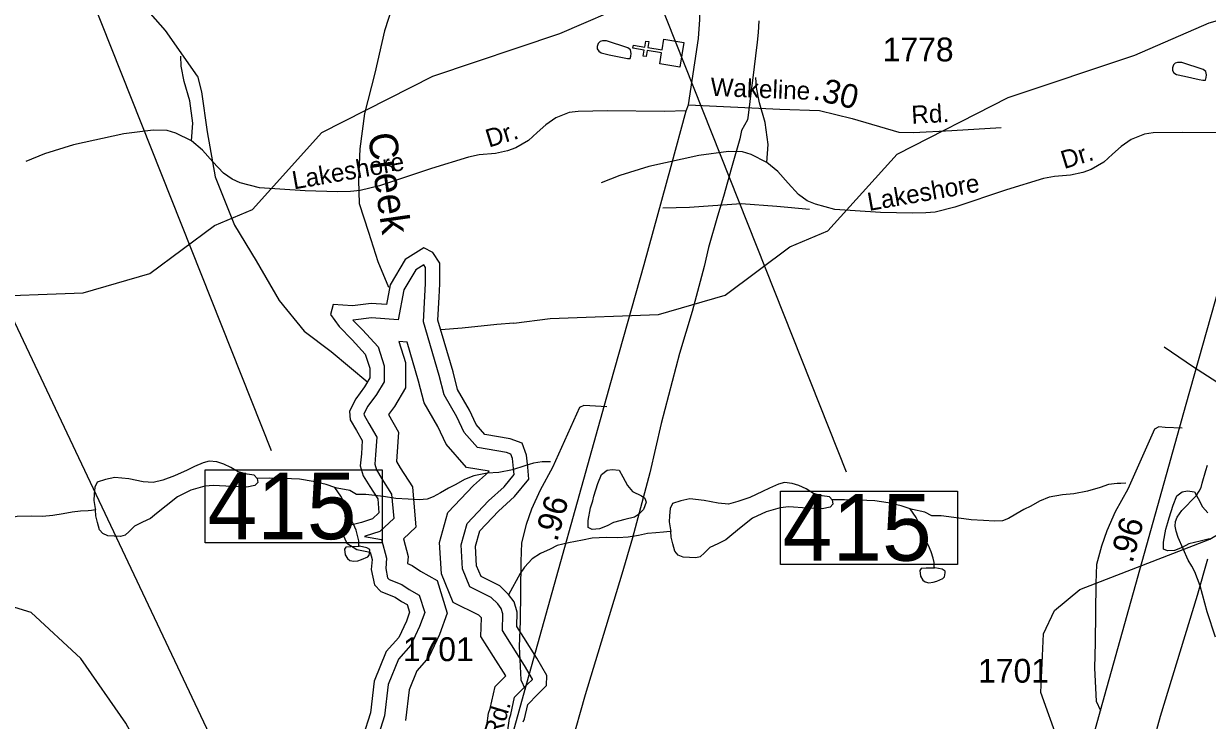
# Model space of a CAD drawing. Extents: x 2169602 to 2449496, y 721995 to 810662.
# Drawn here: x 2430531 to 2436737, y 787456 to 791111 of the extents above; entities that cross this region are included whole.
import ezdxf

# ---------------------------------------------------------------- set-up
doc = ezdxf.new("R2010")
doc.units = 0
doc.layers.add('Default', color=7, linetype='Continuous')

msp = doc.modelspace()

# ---------------------------------------------------------------- linework, layer by layer
at = {"layer": 'Default'}
for p, q in [((2430238.8, 792876.2), (2431828.3, 788872)), ((2433254.6, 792763.3), (2434844.1, 788759.2)), ((2432605.1, 785060.7), (2430190.4, 790165.2))]:
    msp.add_line(p, q, dxfattribs=at)
for points in [[(2434016.2, 790684.9), (2434069.8, 791032.1), (2434075.7, 791132.6), (2434075.7, 791312.1), (2434068.3, 791432.1), (2434053.7, 791563.8), (2434007.9, 791841.8), (2433952.3, 792179.4), (2433880.6, 792591.1), (2433824.9, 792935.4), (2433682, 793759.7), (2433600.1, 794229)], [(2431443.3, 790835.7), (2431275.4, 791075.3), (2431014.4, 791372.6), (2430428.5, 791784.8), (2430194.4, 791917.5), (2430077.5, 791942.9), (2429253.4, 791943.3), (2428780.8, 792058.4)], [(2430085.5, 789651.8), (2430276.4, 789677.4), (2430843.6, 789698.6), (2431192.6, 789799.8), (2431532.6, 790052), (2431731.5, 790136.4), (2432095.4, 790539.1), (2432676.5, 790835.5), (2433341.5, 791058.1), (2433731.5, 791227.3), (2434413.5, 791423.3), (2434812.3, 791559.5), (2434979.5, 791549.5), (2435024.5, 791524.7)], [(2432597.3, 791451.8), (2432562.9, 791409.1), (2432485.2, 791267.9), (2432422.6, 791072.6), (2432371.6, 790851), (2432318.9, 790639.4), (2432294.5, 790453.5), (2432286.1, 790289.4), (2432290.4, 790167.2), (2432338.4, 790016.4), (2432388.2, 789863.4), (2432444, 789727.8)], [(2433101.4, 789539), (2433292.2, 789564.6), (2433859.4, 789585.8), (2434208.4, 789686.9), (2434548.4, 789939.2), (2434747.3, 790023.6), (2435111.3, 790426.2), (2435692.4, 790722.7), (2436357.3, 790945.3), (2436747.3, 791114.4), (2437429.3, 791310.4), (2437828.2, 791446.6), (2437995.3, 791436.7), (2438040.4, 791411.9)], [(2434386.3, 791126.1), (2434382.4, 791063.6), (2434376.7, 791013.3), (2434353.1, 790812.4), (2434347.6, 790774.1), (2434329.1, 790630.7), (2434325.8, 790605.6), (2434295.1, 790549.8), (2434285.8, 790506.1), (2434242.2, 790353.9), (2434200.1, 790204.6), (2434169.6, 790100.5), (2434122.4, 789936.1), (2434098.4, 789836.4), (2434036.5, 789600.9), (2433969.5, 789380.9), (2433874.1, 789012.9), (2433814.6, 788755.1), (2433722.6, 788413.9), (2433668.2, 788223.9), (2433474.7, 787589.9), (2433400.8, 787323.7)], [(2433587.6, 791020.3), (2433565.5, 791020.5), (2433553, 791016.5), (2433543.3, 791006.8), (2433538.7, 790990.9), (2433538.1, 790977.8), (2433546.1, 790965.9), (2433559.3, 790957.2), (2433601.4, 790947.7), (2433679, 790931.1), (2433697, 790927.7), (2433710.7, 790927.2), (2433715.3, 790940.3), (2433717, 790954.5), (2433712.4, 790972.7), (2433698.6, 790983.3), (2433587.6, 791020.3)], [(2431411.7, 790495.5), (2431418.6, 790589), (2431402.6, 790705.4), (2431372.9, 790808), (2431357, 790887.9), (2431354.7, 790940.4)], [(2436603.4, 790907.5), (2436581.3, 790907.7), (2436568.8, 790903.7), (2436559.1, 790894), (2436554.5, 790878.1), (2436554, 790865), (2436561.9, 790853), (2436575.1, 790844.4), (2436617.2, 790834.8), (2436694.8, 790818.3), (2436712.9, 790814.9), (2436726.5, 790814.3), (2436731.1, 790827.4), (2436732.8, 790841.7), (2436728.3, 790859.9), (2436714.4, 790870.5), (2436603.4, 790907.5)], [(2431443.3, 790835.7), (2431463.6, 790753.2), (2431492.7, 790542.6), (2431535.4, 790307.7), (2431635.9, 790053.9), (2431751.1, 789866.1), (2431870.2, 789658.3), (2432001.9, 789498.2), (2432144.2, 789390.2), (2432336.5, 789230.8)], [(2434427.6, 790382.6), (2434434.4, 790476.2), (2434418.4, 790592.5), (2434388.8, 790695.2), (2434372.8, 790775.1), (2434370.5, 790827.5)], [(2434005.4, 790652.7), (2433891.8, 790650.6), (2433592.9, 790652.9), (2433437.8, 790650.6), (2433392.1, 790643.8), (2433321.4, 790616.4), (2433268.9, 790579.9), (2433223.3, 790538.8), (2433177.7, 790497.8), (2433111.5, 790459), (2433068.2, 790443), (2433004.3, 790429.3), (2432919.8, 790422.5), (2432862.8, 790411.1), (2432668.9, 790351.7), (2432397.4, 790260.5), (2432294.7, 790235.4), (2432244.5, 790230.8), (2432176.1, 790228.5), (2432007.2, 790233.1), (2431767.7, 790249.1), (2431667.3, 790276.4), (2431623.9, 790294.7), (2431578.3, 790326.6), (2431523.5, 790386), (2431468.8, 790447.6), (2431411.7, 790495.5)], [(2432662.1, 785816.9), (2432733.3, 786088.1), (2432822.1, 786409.1), (2432977.7, 786954.4), (2433058.2, 787248), (2433161.1, 787620.7), (2433609.8, 789228.4), (2433784.5, 789846.9), (2433925.9, 790362.9), (2434005.4, 790652.7), (2434016.2, 790684.9)], [(2434016.2, 790684.9), (2434495.4, 790662.9), (2434702.9, 790654.6), (2434875.5, 790612.8), (2435119.3, 790541.1), (2435196.8, 790538.8), (2435397.6, 790550.2), (2435655.4, 790566.2)], [(2431411.7, 790495.5), (2431329.6, 790536.5), (2431284, 790550.2), (2431211, 790552.5), (2431055.8, 790532), (2430793.4, 790474.9), (2430640.6, 790427), (2430542.5, 790388.2)], [(2436907.6, 790537.8), (2436608.7, 790540.1), (2436453.6, 790537.8), (2436408, 790530.9), (2436337.2, 790503.6), (2436284.8, 790467.1), (2436239.1, 790426), (2436193.5, 790384.9), (2436127.3, 790346.1), (2436084, 790330.2), (2436020.1, 790316.5), (2435935.7, 790309.6), (2435878.6, 790298.2), (2435684.7, 790238.9), (2435413.2, 790147.6), (2435310.5, 790122.5), (2435260.3, 790118), (2435191.9, 790115.7), (2435023.1, 790120.3), (2434783.5, 790136.2), (2434683.1, 790163.6), (2434639.7, 790181.9), (2434594.1, 790213.8), (2434539.4, 790273.1), (2434484.6, 790334.7), (2434427.6, 790382.6)], [(2435677.9, 785704.1), (2435749.1, 785975.3), (2435837.9, 786296.2), (2435993.5, 786841.6), (2436074, 787135.2), (2436176.9, 787507.9), (2436625.7, 789115.5), (2436800.3, 789734), (2436941.7, 790250.1), (2437021.2, 790539.8), (2437032, 790572)], [(2434427.6, 790382.6), (2434345.4, 790423.7), (2434299.8, 790437.4), (2434226.8, 790439.7), (2434071.6, 790419.1), (2433809.3, 790362.1), (2433656.4, 790314.2), (2433558.3, 790275.4)], [(2433882.7, 790144.1), (2434021.8, 790148.7), (2434293.4, 790166.9), (2434480.4, 790153.2), (2434651.6, 790137.3)], [(2433150.8, 787448.2), (2433157.1, 787465), (2433173.8, 787540.3), (2433226.1, 787592.5), (2433272.1, 787638.6), (2433274.2, 787690.8), (2433221.9, 787782.9), (2433152.9, 787891.6), (2433117.3, 787948.1), (2433119.4, 788024.4), (2433102.7, 788078.8), (2433073.4, 788116.5), (2433027.4, 788162.5), (2432929.1, 788210.6), (2432906.1, 788267), (2432899.8, 788369.5), (2432922.8, 788451.1), (2433021.1, 788553.6), (2433104.8, 788629.9), (2433180.1, 788721.9), (2433173.8, 788784.7), (2433167.5, 788847.4), (2433144.5, 788910.2), (2433081.8, 788933.2), (2432950, 788956.2), (2432904, 789008.5), (2432868.5, 789083.8), (2432805.7, 789192.5), (2432782.7, 789284.5), (2432703.2, 789555.4), (2432709.5, 789676.7), (2432713.7, 789745.7), (2432713.7, 789795.9), (2432713.7, 789854.5), (2432676, 789910.9), (2432630, 789933.9), (2432531.7, 789873.3), (2432452.3, 789741.5), (2432433.4, 789637), (2432354, 789643.2), (2432255.7, 789630.7), (2432153.2, 789637), (2432140.6, 789584.7), (2432184.6, 789521.9), (2432253.6, 789452.9), (2432322.6, 789377.6), (2432345.6, 789304.4), (2432345.6, 789252.1), (2432318.4, 789206.1), (2432272.4, 789143.4), (2432238.9, 789078.5), (2432243.1, 789032.5), (2432276.6, 788976.1), (2432305.9, 788923.8), (2432301.7, 788854.7), (2432295.4, 788792), (2432312.1, 788739.7), (2432345.6, 788683.2), (2432387.4, 788618.4), (2432393.7, 788544.2), (2432360.2, 788512.8), (2432301.7, 788494), (2432209.7, 788471), (2432205.5, 788431.2), (2432226.4, 788385.2), (2432278.7, 788351.8), (2432347.7, 788339.2), (2432358.1, 788299.5), (2432354, 788247.2), (2432370.7, 788167.7), (2432404.2, 788132.1), (2432479.5, 788102.9), (2432512.9, 788079.9), (2432542.2, 788063.1), (2432554.7, 788023.4), (2432538, 787977.4), (2432498.3, 787891.6), (2432431.3, 787817.4), (2432368.6, 787662.6), (2432349.8, 787495.3), (2432310, 787369.8)], [(2433067.8, 787392), (2433077.6, 787466.5), (2433085, 787486.4), (2433105.3, 787577.9), (2433173.1, 787645.6), (2433198.3, 787670.9), (2433198.4, 787672.4), (2433157.6, 787744.2), (2433089.5, 787851.6), (2433041.8, 787927.4), (2433044.1, 788014.2), (2433035.1, 788043.6), (2433017.1, 788066.7), (2432983.2, 788100.6), (2432870.5, 788155.8), (2432832, 788250.2), (2432824.2, 788377.6), (2432855.7, 788489.5), (2432968.7, 788607.3), (2433050.2, 788681.6), (2433102.4, 788745.4), (2433099.2, 788777.2), (2433093.9, 788830.5), (2433086.1, 788851.7), (2433062.3, 788860.5), (2432911.1, 788886.8), (2432840.7, 788966.9), (2432802, 789049), (2432735.5, 789164.1), (2432710.3, 789264.9), (2432627.7, 789546.5), (2432634.6, 789680.9), (2432638.7, 789748), (2432638.7, 789795.9), (2432638.7, 789831.8), (2432629.5, 789845.5), (2432586.6, 789819), (2432523.6, 789714.6), (2432495.2, 789556.8), (2432355.8, 789567.9), (2432258.1, 789555.4), (2432257.1, 789555.5), (2432307.8, 789504.8), (2432389.1, 789416), (2432420.6, 789315.9), (2432420.6, 789231.6), (2432381.1, 789164.8), (2432336.3, 789103.8), (2432315.6, 789063.6), (2432316.3, 789056.2), (2432341.6, 789013.5), (2432382.1, 788941.2), (2432376.4, 788848.7), (2432371.6, 788800), (2432381, 788770.7), (2432409.4, 788722.7), (2432460.6, 788643.4), (2432471.5, 788514.3), (2432399.2, 788446.6), (2432322.3, 788421.8), (2432318.2, 788420.8), (2432408.1, 788404.5), (2432433.9, 788306.2), (2432429.6, 788252), (2432439.7, 788203.8), (2432447.1, 788195.9), (2432514.8, 788169.6), (2432552.8, 788143.4), (2432604.9, 788113.7), (2432633.9, 788021.7), (2432607.4, 787948.7), (2432561.6, 787849.8), (2432495.9, 787777), (2432442, 787644), (2432423.5, 787479.6), (2432383.3, 787352.8)], [(2433101.4, 789539), (2433012.8, 789532.6), (2432830.9, 789513.1), (2432718.1, 789504.9)], [(2432959.4, 787426.8), (2432968.2, 787493.9), (2432977.4, 787518.3), (2433003.1, 787634), (2433059.3, 787690.2), (2432994.8, 787791.7), (2432928.9, 787896.5), (2432931.5, 787993.9), (2432917.2, 788008.2), (2432782.8, 788074), (2432721.3, 788224.9), (2432711.2, 788389.8), (2432755.5, 788546.8), (2432890.5, 788687.5), (2432968.7, 788758.9), (2432971.7, 788762.6), (2432853.1, 788783.3), (2432746.2, 788904.8), (2432702.6, 788997), (2432630.7, 789121.8), (2432602.2, 789235.5), (2432542, 789440.8), (2432497.6, 789444.3), (2432532.6, 789333.1), (2432532.6, 789201), (2432474.7, 789103), (2432443.6, 789060.6), (2432495.8, 788967.2), (2432488.1, 788839.8), (2432485.5, 788813.9), (2432504.7, 788781.6), (2432569.8, 788680.6), (2432587.7, 788469.7), (2432522.7, 788408.8), (2432547.1, 788316.3), (2432544.1, 788278.4), (2432567.5, 788269.3), (2432612.4, 788238.4), (2432698.5, 788189.2), (2432752.2, 788019.2), (2432711, 787906), (2432656.1, 787787.4), (2432592.3, 787716.6), (2432551.6, 787616.2), (2432533.6, 787456.2)], [(2436786.9, 789229.3), (2436664.3, 789308.4), (2436510.8, 789413.9)], [(2433588.3, 789101.4), (2433499.4, 789106), (2433467.4, 789108.3), (2433444.6, 789096.9), (2433303.8, 788782), (2433238.8, 788663.6), (2433193.3, 788563.4), (2433165.9, 788483.3), (2433140.5, 788387.1), (2433137.3, 788289.2), (2433133.8, 787976.8), (2433128.9, 787843.1), (2433138.7, 787669.5), (2433161.1, 787620.7)], [(2436604.2, 788988.6), (2436515.2, 788993.2), (2436483.3, 788995.5), (2436460.4, 788984), (2436319.6, 788669.2), (2436254.6, 788550.8), (2436209.2, 788450.5), (2436181.7, 788370.5), (2436156.4, 788274.2), (2436153.2, 788176.3), (2436149.6, 787863.9), (2436144.7, 787730.3), (2436154.5, 787556.6), (2436176.9, 787507.9)], [(2435673.5, 785759.9), (2435817.3, 785949.4), (2435866.3, 786076.4), (2435847.4, 786358.8), (2435959.4, 787068.4), (2435957.3, 787343.9), (2435864.4, 787601.7), (2435878.4, 787909.8), (2435936.4, 788033.2), (2436068.5, 788142), (2436750.5, 788406.9), (2436990.4, 788549.6), (2437230.3, 788794), (2437462.4, 788936.9), (2437596.3, 788937.4), (2437803.2, 788877.6)], [(2431754.7, 788725.6), (2431740.3, 788741.6), (2431702.6, 788747.2), (2431656.5, 788759.1), (2431617.9, 788782.7), (2431580, 788800.3), (2431543.9, 788812.2), (2431504.1, 788815.8), (2431472.1, 788807.6), (2431426.2, 788787.4), (2431388.3, 788769.2), (2431322.4, 788738.5), (2431260.5, 788716.3), (2431210.9, 788703.9), (2431157.2, 788707.6), (2431082.7, 788722.8), (2431008.7, 788730.4), (2430961.1, 788720.1), (2430916.6, 788705.8), (2430905.2, 788679.9), (2430901.3, 788642), (2430899.4, 788609.8), (2430906, 788567.8), (2430908, 788559.8)], [(2433293.4, 788812.3), (2433267.6, 788811.8), (2433249.1, 788811.7), (2433203.6, 788805.6), (2433159.5, 788791.2), (2433093.7, 788770.7), (2433021.9, 788756.4), (2432961.8, 788752.1), (2432892.1, 788739.5), (2432841.9, 788719.1), (2432796.3, 788692.8), (2432758.4, 788674.5), (2432716.6, 788650), (2432678.9, 788628.1), (2432646.7, 788616), (2432604.6, 788613.4), (2432547, 788617.2), (2432483, 788620.8), (2432418.6, 788630.1), (2432324.9, 788641.4), (2432277, 788641.4), (2432240.7, 788661.1), (2432174.6, 788674.7), (2432162.9, 788678.5)], [(2436779.7, 787893.3), (2436736.8, 788025.8), (2436698.6, 788162.3), (2436670.9, 788235.4), (2436656.4, 788265.1), (2436636.7, 788296.7), (2436583.9, 788416), (2436572.7, 788449), (2436568.1, 788475.3), (2436570.7, 788499.7), (2436578, 788522.8), (2436602.4, 788556.4), (2436678.2, 788634.8), (2436693.3, 788657.9), (2436704.5, 788678.3), (2436710.5, 788700.7), (2436728.3, 788766), (2436738.2, 788794.3)], [(2431754.7, 788725.6), (2431758.6, 788703.5), (2431743.2, 788687.6), (2431701, 788679.3), (2431623, 788682.6), (2431527.1, 788688.2), (2431480.7, 788683.8), (2431407.3, 788663.3), (2431337.4, 788628.8), (2431277.7, 788582.2), (2431228.1, 788541.9), (2431196.1, 788515.9), (2431154.5, 788495.4), (2431112.5, 788475.4), (2431084.4, 788447.2), (2431062.8, 788426.9), (2431038.8, 788420.8), (2430973, 788424.2), (2430947, 788436.3), (2430928.7, 788456.1), (2430918.5, 788494.2), (2430910.3, 788529.8), (2430908, 788559.8)], [(2432162.9, 788678.5), (2432116.6, 788694), (2432048.5, 788709.6), (2431978.2, 788721), (2431894.3, 788724.7), (2431818.5, 788726.1), (2431754.7, 788725.6)], [(2433520.6, 788631.6), (2433542.1, 788698.1), (2433561.6, 788746.2), (2433589.7, 788768.4), (2433617.4, 788772.3), (2433653.5, 788768.5), (2433673.4, 788733), (2433696.3, 788689), (2433724, 788657.2), (2433770.3, 788633.6), (2433788.2, 788621.5), (2433795, 788599.9), (2433780.8, 788561.4), (2433755.2, 788535.3), (2433733.2, 788521.2), (2433683.4, 788509.2), (2433623.5, 788494.4), (2433589.9, 788476.3), (2433549.7, 788460.1), (2433511.6, 788457.7), (2433491.5, 788467.7), (2433491.5, 788503.7), (2433503, 788571.8), (2433514.9, 788607.7), (2433520.6, 788631.6)], [(2432288.6, 788367.4), (2432288.6, 788397.5), (2432284.1, 788419.6), (2432274.1, 788453.2), (2432259.9, 788485.4), (2432235.7, 788531.2), (2432219.5, 788584.8), (2432194.7, 788632.7), (2432162.9, 788678.5)], [(2434770.5, 788612.7), (2434756.2, 788628.7), (2434718.4, 788634.4), (2434672.3, 788646.3), (2434633.7, 788669.9), (2434595.8, 788687.4), (2434559.7, 788699.4), (2434519.9, 788703), (2434487.9, 788694.8), (2434442, 788674.6), (2434404.1, 788656.4), (2434338.3, 788625.7), (2434276.3, 788603.5), (2434226.7, 788591), (2434173, 788594.7), (2434098.6, 788610), (2434024.5, 788617.5), (2433977, 788607.3), (2433932.5, 788592.9), (2433921, 788567.1), (2433917.1, 788529.1), (2433915.2, 788497), (2433921.8, 788455), (2433923.9, 788447)], [(2436309.2, 788699.5), (2436283.4, 788699), (2436264.9, 788698.9), (2436219.4, 788692.8), (2436175.3, 788678.3), (2436109.5, 788657.9), (2436037.7, 788643.6), (2435977.7, 788639.3), (2435907.9, 788626.7), (2435857.7, 788606.3), (2435812.2, 788579.9), (2435774.2, 788561.7), (2435732.4, 788537.2), (2435694.7, 788515.3), (2435662.5, 788503.1), (2435620.5, 788500.6), (2435562.8, 788504.4), (2435498.9, 788508), (2435434.5, 788517.3), (2435340.8, 788528.6), (2435292.8, 788528.6), (2435256.5, 788548.2), (2435190.5, 788561.9), (2435178.8, 788565.7)], [(2436536.4, 788518.8), (2436557.9, 788585.3), (2436577.4, 788633.4), (2436605.5, 788655.6), (2436633.2, 788659.5), (2436669.3, 788655.6), (2436689.2, 788620.2), (2436712.1, 788576.2), (2436739.8, 788544.4)], [(2434770.5, 788612.7), (2434774.4, 788590.6), (2434759, 788574.7), (2434716.8, 788566.5), (2434638.9, 788569.8), (2434542.9, 788575.4), (2434496.6, 788571), (2434423.2, 788550.4), (2434353.2, 788516), (2434293.6, 788469.4), (2434243.9, 788429.1), (2434211.9, 788403.1), (2434170.3, 788382.6), (2434128.3, 788362.6), (2434100.2, 788334.4), (2434078.7, 788314.1), (2434054.7, 788308), (2433988.9, 788311.4), (2433962.8, 788323.5), (2433944.6, 788343.3), (2433934.3, 788381.3), (2433926.1, 788417), (2433923.9, 788447)], [(2435178.8, 788565.7), (2435132.4, 788581.2), (2435064.4, 788596.7), (2434994, 788608.2), (2434910.2, 788611.9), (2434834.3, 788613.2), (2434770.5, 788612.7)], [(2430908, 788559.8), (2430887.7, 788557.6), (2430869.9, 788555.4), (2430830.1, 788553.4), (2430786, 788549.1), (2430738.4, 788538.8), (2430684.3, 788530.4), (2430630.4, 788525.9), (2430570.3, 788527.7), (2430496.5, 788525.1), (2430444.6, 788514.7), (2430372.4, 788500), (2430312.8, 788485.9), (2430275.2, 788467.6), (2430225.2, 788445.2), (2430180.9, 788417), (2430141.3, 788372.7), (2430119.4, 788338.6), (2430057.1, 788227.7)], [(2435304.5, 788254.6), (2435304.5, 788284.6), (2435300, 788306.8), (2435289.9, 788340.4), (2435275.8, 788372.6), (2435251.6, 788418.4), (2435235.4, 788472), (2435210.6, 788519.9), (2435178.8, 788565.7)], [(2436749.1, 788408.3), (2436699.2, 788396.4), (2436639.4, 788381.5), (2436605.7, 788363.5), (2436565.5, 788347.2), (2436527.4, 788344.9), (2436507.3, 788354.8), (2436507.3, 788390.9), (2436518.8, 788458.9), (2436530.7, 788494.9), (2436536.4, 788518.8)], [(2433923.9, 788447), (2433903.6, 788444.8), (2433885.7, 788442.6), (2433845.9, 788440.5), (2433801.8, 788436.2), (2433754.3, 788426), (2433700.1, 788417.5), (2433646.2, 788413.1), (2433586.1, 788414.9), (2433512.3, 788412.2), (2433460.4, 788401.8), (2433388.3, 788387.2), (2433328.6, 788373.1), (2433291.1, 788354.8), (2433241, 788332.3), (2433196.7, 788304.1), (2433157.2, 788259.8), (2433135.2, 788225.8), (2433072.9, 788114.8)], [(2432288.6, 788367.4), (2432247, 788367.2), (2432221.2, 788365.1), (2432213.2, 788354.9), (2432217.1, 788325.1), (2432229, 788305.1), (2432241.5, 788295.1), (2432261.6, 788291.2), (2432283.1, 788293.3), (2432303.4, 788299.5), (2432335, 788313.8), (2432343.2, 788321.9), (2432346.9, 788342), (2432346.9, 788351.8), (2432331.1, 788361.9), (2432292.9, 788369.6), (2432288.6, 788367.4)], [(2436738.4, 788301.1), (2436684.1, 788111.1), (2436490.5, 787477.1), (2436416.7, 787210.9), (2436408.1, 787179.4), (2436364.2, 787029.8), (2436313.5, 786857.6), (2436209.2, 786458.2), (2436200.7, 786430.3), (2436193, 785892.4), (2436529.2, 783388.4), (2436366, 783071.5), (2436558.2, 782768.8), (2436762.8, 782464.2)], [(2435304.5, 788254.6), (2435262.8, 788254.4), (2435237, 788252.2), (2435229, 788242.1), (2435232.9, 788212.3), (2435244.8, 788192.2), (2435257.3, 788182.3), (2435277.4, 788178.4), (2435298.9, 788180.4), (2435319.2, 788186.7), (2435350.8, 788201), (2435359, 788209.1), (2435362.7, 788229.2), (2435362.7, 788238.9), (2435346.9, 788249), (2435308.8, 788256.8), (2435304.5, 788254.6)], [(2431950.3, 786997.5), (2431503.4, 787003.2), (2431252.4, 787100.1), (2431066.4, 787441.8), (2430831.4, 787781.2), (2430571.4, 788022.7), (2430462.4, 788054.4), (2429946.4, 788032.2), (2429696.5, 788066.8), (2429430.3, 787980.4), (2429190.4, 787719.6), (2428808.8, 787566.5)]]:
    msp.add_lwpolyline(points, dxfattribs=at)
for points in [[(2433865.9, 790900.6), (2433875.3, 790956.7), (2433800.2, 790969.5), (2433794.9, 790937.9), (2433779.1, 790940.6), (2433784.5, 790972.1), (2433725.2, 790982.2), (2433727.9, 790998), (2433787.1, 790987.9), (2433792.5, 791019.5), (2433808.2, 791016.8), (2433802.9, 790985.3), (2433878, 790972.5), (2433887.7, 791029.4), (2433992.7, 791011.6), (2433970.9, 790882.8)], [(2431482.7, 788770.7), (2432411.7, 788770.7), (2432411.7, 788386.6), (2431482.7, 788386.6)], [(2434498.5, 788657.9), (2435427.5, 788657.9), (2435427.5, 788273.7), (2434498.5, 788273.7)]]:
    msp.add_lwpolyline(points, close=True, dxfattribs=at)

# ---------------------------------------------------------------- texts
for s, height, p in [('1778', 125, (2435034.9, 790912.6)), ('415', 350, (2431495.2, 788406.3)), ('415', 350, (2434511.1, 788293.5)), ('1701', 125, (2432519.2, 787766.8)), ('1701', 125, (2435535, 787653.9))]:
    msp.add_text(s, height=height, dxfattribs=at).set_placement(p)
for s, height, rotation, p in [('Wakeline', 95, 357.69314, (2434131, 790732)), ('.30', 125, 346.40082, (2434664.2, 790714.6)), ('Rd.', 95, 3.27254, (2435187.9, 790584.4)), ('Creek', 150, 278.1438, (2432335.6, 790529.4)), ('Dr.', 95, 17.11427, (2432970.7, 790460.2)), ('Dr.', 95, 17.11427, (2435986.5, 790347.3)), ('Lakeshore', 95, 9.95761, (2431947.9, 790240.8)), ('Lakeshore', 95, 9.95761, (2434963.7, 790128)), ('.96', 125, 74.64591, (2433328, 788389.5)), ('.96', 125, 74.64591, (2436343.8, 788276.6)), ('Rd.', 95, 73.39489, (2433030.3, 787356.2))]:
    msp.add_text(s, height=height, rotation=rotation, dxfattribs=at).set_placement(p)

doc.saveas('drawing.dxf')
